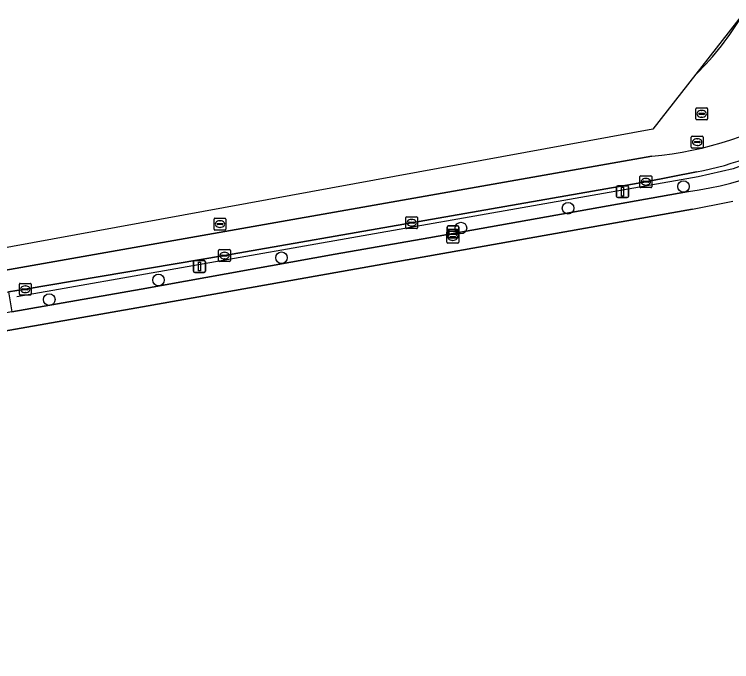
# Model space of a CAD drawing. Extents: x 155018 to 156648, y 383979 to 385733.
# Drawn here: x 155326.1 to 155386.6, y 385232.2 to 385286.8 of the extents above; entities that cross this region are included whole.
import ezdxf

# ---------------------------------------------------------------- set-up
doc = ezdxf.new("R2010")
doc.units = 0
for name, color, linetype in [('IMGEO_Berm_groen', 7, 'Continuous'), ('IMGEO_Boom', 7, 'Continuous'), ('IMGEO_Brandkraan', 7, 'Continuous'), ('IMGEO_Erf', 7, 'Continuous'), ('IMGEO_Hek', 7, 'Continuous'), ('IMGEO_Kolk', 7, 'Continuous'), ('IMGEO_Lichtmast', 7, 'Continuous'), ('IMGEO_Rijbaan_lokaal_gesloten', 7, 'Continuous'), ('IMGEO_Rioolput', 7, 'Continuous'), ('IMGEO_Verklikker', 7, 'Continuous'), ('IMGEO_Voetpad_open', 7, 'Continuous')]:
    doc.layers.add(name, color=color, linetype=linetype)

msp = doc.modelspace()

# ---------------------------------------------------------------- linework, layer by layer
at = {"layer": 'IMGEO_Berm_groen'}
for points in [[(155383.618, 385273.542), (155379.336, 385272.721), (155359.575, 385269.263), (155343.789, 385266.489), (155326.988, 385263.644), (155325.566, 385263.417), (155325.844, 385261.745), (155336.753, 385263.66), (155353.13, 385266.605), (155361.018, 385267.992)], [(155361.018, 385267.992), (155382.923, 385271.905)]]:
    msp.add_lwpolyline(points, dxfattribs=at)
for centre, radius, start, end in [((155379.284, 385300.271), 28.599, 277.30945, 306.45601), ((155378.13, 385301.706), 28.694, 281.02668, 300.29626)]:
    msp.add_arc(centre, radius, start, end, dxfattribs=at)
at = {"layer": 'IMGEO_Boom'}
for centre in [(155382.511, 385272.317), (155372.775, 385270.483), (155363.737, 385268.812), (155348.6, 385266.306), (155338.221, 385264.426), (155329.006, 385262.774)]:
    msp.add_circle(centre, 0.489, dxfattribs=at)
at = {"layer": 'IMGEO_Brandkraan'}
for p, q in [((155362.544, 385267.62), (155362.544, 385268.472)), ((155362.619, 385268.546), (155363.471, 385268.546)), ((155363.032, 385268.326), (155363.057, 385268.326)), ((155363.545, 385268.472), (155363.545, 385267.62)), ((155363.471, 385267.546), (155362.619, 385267.546)), ((155362.803, 385268.04), (155362.803, 385268.052)), ((155363.241, 385268.003), (155362.843, 385268.003)), ((155362.846, 385268.089), (155363.244, 385268.089)), ((155363.055, 385267.766), (155363.03, 385267.766)), ((155363.287, 385268.052), (155363.287, 385268.04))]:
    msp.add_line(p, q, dxfattribs=at)
for points in [[(155362.544, 385267.62), (155362.544, 385268.472)], [(155362.619, 385268.546), (155363.471, 385268.546)], [(155363.545, 385268.472), (155363.545, 385267.62)], [(155363.471, 385267.546), (155362.619, 385267.546)]]:
    msp.add_lwpolyline(points, dxfattribs=at)
for centre, radius, start, end in [((155362.621, 385268.47), 0.0765, 91.55205, 178.44795), ((155362.621, 385268.47), 0.0765, 91.55205, 178.44795), ((155363.469, 385268.47), 0.0765, 1.55205, 88.44795), ((155363.469, 385268.47), 0.0765, 1.55205, 88.44795), ((155362.621, 385267.622), 0.0765, 181.55205, 268.44795), ((155362.621, 385267.622), 0.0765, 181.55205, 268.44795), ((155362.843, 385268.049), 0.0403, 85.87752, 175.75265), ((155362.84, 385268.039), 0.0366, 178.93798, 274.71019), ((155363.244, 385268.046), 0.043, 264.86636, 352.45326), ((155363.248, 385268.051), 0.0386, 1.73085, 96.63898), ((155363.469, 385267.622), 0.0765, 271.55205, 358.44795), ((155363.469, 385267.622), 0.0765, 271.55205, 358.44795)]:
    msp.add_arc(centre, radius, start, end, dxfattribs=at)
for centre, major_axis, ratio, start_param, end_param in [((155363.031, 385268.046), (-0.387, 0.002), 0.722429, 4.712389, 7.853982), ((155363.056, 385268.046), (-0.39, 0.002), 0.717154, 1.570796, 4.712389)]:
    msp.add_ellipse(centre, major_axis=major_axis, ratio=ratio, start_param=start_param, end_param=end_param, dxfattribs=at)
at = {"layer": 'IMGEO_Erf'}
msp.add_lwpolyline([(155383.268, 385270.402), (155336.887, 385262.172), (155326.164, 385260.278), (155320.419, 385259.264), (155314.109, 385258.15), (155311.054, 385257.601), (155281.756, 385252.34), (155275.82, 385251.274), (155268.695, 385250), (155265.72, 385249.468)], dxfattribs=at)
msp.add_arc((155354.977, 385422.985), 155.183, 280.50398, 281.78572, dxfattribs=at)
at = {"layer": 'IMGEO_Hek'}
msp.add_lwpolyline([(155397.261, 385279.26), (155392.157, 385276.155), (155389.474, 385274.855), (155386.703, 385273.805), (155383.755, 385273.131), (155326.28, 385263.01)], dxfattribs=at)
at = {"layer": 'IMGEO_Kolk'}
for p, q in [((155378.835, 385272.295), (155378.835, 385273.147)), ((155378.91, 385273.221), (155379.762, 385273.221)), ((155379.323, 385273.001), (155379.348, 385273.001)), ((155379.836, 385273.147), (155379.836, 385272.295)), ((155379.094, 385272.715), (155379.094, 385272.727)), ((155379.532, 385272.678), (155379.134, 385272.678)), ((155379.137, 385272.764), (155379.535, 385272.764)), ((155379.346, 385272.441), (155379.321, 385272.441)), ((155379.578, 385272.727), (155379.578, 385272.715)), ((155379.762, 385272.221), (155378.91, 385272.221)), ((155342.909, 385268.719), (155342.909, 385269.571)), ((155342.984, 385269.645), (155343.836, 385269.645)), ((155343.397, 385269.425), (155343.422, 385269.425)), ((155343.91, 385269.571), (155343.91, 385268.719)), ((155359.074, 385268.837), (155359.074, 385269.689)), ((155359.149, 385269.763), (155360.001, 385269.763)), ((155359.562, 385269.543), (155359.587, 385269.543)), ((155360.075, 385269.689), (155360.075, 385268.837)), ((155343.168, 385269.139), (155343.168, 385269.151)), ((155343.606, 385269.102), (155343.208, 385269.102)), ((155343.211, 385269.188), (155343.609, 385269.188)), ((155343.42, 385268.865), (155343.395, 385268.865)), ((155343.652, 385269.151), (155343.652, 385269.139)), ((155360.001, 385268.763), (155359.149, 385268.763)), ((155359.333, 385269.257), (155359.333, 385269.269)), ((155359.771, 385269.22), (155359.373, 385269.22)), ((155359.376, 385269.306), (155359.774, 385269.306)), ((155359.585, 385268.983), (155359.56, 385268.983)), ((155359.817, 385269.269), (155359.817, 385269.257)), ((155343.836, 385268.645), (155342.984, 385268.645)), ((155343.363, 385266.989), (155344.215, 385266.989)), ((155343.288, 385266.063), (155343.288, 385266.915)), ((155343.547, 385266.483), (155343.547, 385266.495)), ((155343.985, 385266.446), (155343.587, 385266.446)), ((155343.59, 385266.532), (155343.988, 385266.532)), ((155343.776, 385266.769), (155343.801, 385266.769)), ((155344.031, 385266.495), (155344.031, 385266.483)), ((155344.289, 385266.915), (155344.289, 385266.063)), ((155344.215, 385265.989), (155343.363, 385265.989)), ((155343.799, 385266.209), (155343.774, 385266.209)), ((155326.487, 385263.218), (155326.487, 385264.07)), ((155326.562, 385264.144), (155327.414, 385264.144)), ((155326.975, 385263.924), (155327, 385263.924)), ((155327.488, 385264.07), (155327.488, 385263.218)), ((155326.746, 385263.638), (155326.746, 385263.65)), ((155327.184, 385263.601), (155326.786, 385263.601)), ((155326.789, 385263.687), (155327.187, 385263.687)), ((155326.998, 385263.364), (155326.973, 385263.364)), ((155327.23, 385263.65), (155327.23, 385263.638)), ((155327.414, 385263.144), (155326.562, 385263.144))]:
    msp.add_line(p, q, dxfattribs=at)
for points in [[(155378.835, 385272.295), (155378.835, 385273.147)], [(155378.91, 385273.221), (155379.762, 385273.221)], [(155379.836, 385273.147), (155379.836, 385272.295)], [(155379.762, 385272.221), (155378.91, 385272.221)], [(155342.909, 385268.719), (155342.909, 385269.571)], [(155342.984, 385269.645), (155343.836, 385269.645)], [(155343.91, 385269.571), (155343.91, 385268.719)], [(155359.074, 385268.837), (155359.074, 385269.689)], [(155359.149, 385269.763), (155360.001, 385269.763)], [(155360.075, 385269.689), (155360.075, 385268.837)], [(155360.001, 385268.763), (155359.149, 385268.763)], [(155343.836, 385268.645), (155342.984, 385268.645)], [(155343.363, 385266.989), (155344.215, 385266.989)], [(155343.288, 385266.063), (155343.288, 385266.915)], [(155344.289, 385266.915), (155344.289, 385266.063)], [(155344.215, 385265.989), (155343.363, 385265.989)], [(155326.487, 385263.218), (155326.487, 385264.07)], [(155326.562, 385264.144), (155327.414, 385264.144)], [(155327.488, 385264.07), (155327.488, 385263.218)], [(155327.414, 385263.144), (155326.562, 385263.144)]]:
    msp.add_lwpolyline(points, dxfattribs=at)
for centre, radius, start, end in [((155378.912, 385273.145), 0.0765, 91.55205, 178.44795), ((155378.912, 385273.145), 0.0765, 91.55205, 178.44795), ((155379.76, 385273.145), 0.0765, 1.55205, 88.44795), ((155379.76, 385273.145), 0.0765, 1.55205, 88.44795), ((155379.134, 385272.724), 0.0403, 85.87752, 175.75265), ((155379.131, 385272.714), 0.0366, 178.93798, 274.71019), ((155379.535, 385272.721), 0.043, 264.86636, 352.45326), ((155379.539, 385272.726), 0.0386, 1.73085, 96.63898), ((155378.912, 385272.297), 0.0765, 181.55205, 268.44795), ((155378.912, 385272.297), 0.0765, 181.55205, 268.44795), ((155379.76, 385272.297), 0.0765, 271.55205, 358.44795), ((155379.76, 385272.297), 0.0765, 271.55205, 358.44795), ((155342.986, 385269.569), 0.0765, 91.55205, 178.44795), ((155342.986, 385269.569), 0.0765, 91.55205, 178.44795), ((155343.834, 385269.569), 0.0765, 1.55205, 88.44795), ((155343.834, 385269.569), 0.0765, 1.55205, 88.44795), ((155359.151, 385269.687), 0.0765, 91.55205, 178.44795), ((155359.151, 385269.687), 0.0765, 91.55205, 178.44795), ((155359.999, 385269.687), 0.0765, 1.55205, 88.44795), ((155359.999, 385269.687), 0.0765, 1.55205, 88.44795), ((155343.208, 385269.148), 0.0403, 85.87752, 175.75265), ((155343.205, 385269.138), 0.0366, 178.93798, 274.71019), ((155343.609, 385269.145), 0.043, 264.86636, 352.45326), ((155343.613, 385269.15), 0.0386, 1.73085, 96.63898), ((155359.151, 385268.839), 0.0765, 181.55205, 268.44795), ((155359.151, 385268.839), 0.0765, 181.55205, 268.44795), ((155359.373, 385269.266), 0.0403, 85.87752, 175.75265), ((155359.37, 385269.256), 0.0366, 178.93798, 274.71019), ((155359.774, 385269.263), 0.043, 264.86636, 352.45326), ((155359.778, 385269.268), 0.0386, 1.73085, 96.63898), ((155359.999, 385268.839), 0.0765, 271.55205, 358.44795), ((155359.999, 385268.839), 0.0765, 271.55205, 358.44795), ((155342.986, 385268.721), 0.0765, 181.55205, 268.44795), ((155342.986, 385268.721), 0.0765, 181.55205, 268.44795), ((155343.834, 385268.721), 0.0765, 271.55205, 358.44795), ((155343.834, 385268.721), 0.0765, 271.55205, 358.44795), ((155343.365, 385266.913), 0.0765, 91.55205, 178.44795), ((155343.365, 385266.913), 0.0765, 91.55205, 178.44795), ((155344.213, 385266.913), 0.0765, 1.55205, 88.44795), ((155344.213, 385266.913), 0.0765, 1.55205, 88.44795), ((155343.587, 385266.492), 0.0403, 85.87752, 175.75265), ((155343.584, 385266.482), 0.0366, 178.93798, 274.71019), ((155343.988, 385266.489), 0.043, 264.86636, 352.45326), ((155343.992, 385266.494), 0.0386, 1.73085, 96.63898), ((155343.365, 385266.065), 0.0765, 181.55205, 268.44795), ((155343.365, 385266.065), 0.0765, 181.55205, 268.44795), ((155344.213, 385266.065), 0.0765, 271.55205, 358.44795), ((155344.213, 385266.065), 0.0765, 271.55205, 358.44795), ((155326.564, 385264.068), 0.0765, 91.55205, 178.44795), ((155326.564, 385264.068), 0.0765, 91.55205, 178.44795), ((155327.412, 385264.068), 0.0765, 1.55205, 88.44795), ((155327.412, 385264.068), 0.0765, 1.55205, 88.44795), ((155326.786, 385263.647), 0.0403, 85.87752, 175.75265), ((155326.783, 385263.637), 0.0366, 178.93798, 274.71019), ((155327.187, 385263.644), 0.043, 264.86636, 352.45326), ((155327.191, 385263.649), 0.0386, 1.73085, 96.63898), ((155326.564, 385263.22), 0.0765, 181.55205, 268.44795), ((155326.564, 385263.22), 0.0765, 181.55205, 268.44795), ((155327.412, 385263.22), 0.0765, 271.55205, 358.44795), ((155327.412, 385263.22), 0.0765, 271.55205, 358.44795)]:
    msp.add_arc(centre, radius, start, end, dxfattribs=at)
for centre, major_axis, ratio, start_param, end_param in [((155379.322, 385272.721), (-0.387, 0.002), 0.722429, 4.712389, 7.853982), ((155379.347, 385272.721), (-0.39, 0.002), 0.717154, 1.570796, 4.712389), ((155343.396, 385269.145), (-0.387, 0.002), 0.722429, 4.712389, 7.853982), ((155343.421, 385269.145), (-0.39, 0.002), 0.717154, 1.570796, 4.712389), ((155359.561, 385269.263), (-0.387, 0.002), 0.722429, 4.712389, 7.853982), ((155359.586, 385269.263), (-0.39, 0.002), 0.717154, 1.570796, 4.712389), ((155343.775, 385266.489), (-0.387, 0.002), 0.722429, 4.712389, 7.853982), ((155343.8, 385266.489), (-0.39, 0.002), 0.717154, 1.570796, 4.712389), ((155326.974, 385263.644), (-0.387, 0.002), 0.722429, 4.712389, 7.853982), ((155326.999, 385263.644), (-0.39, 0.002), 0.717154, 1.570796, 4.712389)]:
    msp.add_ellipse(centre, major_axis=major_axis, ratio=ratio, start_param=start_param, end_param=end_param, dxfattribs=at)
at = {"layer": 'IMGEO_Lichtmast'}
for p, q in [((155376.969, 385272.379), (155377.759, 385272.379)), ((155377.759, 385272.379), (155376.969, 385272.379)), ((155376.869, 385271.479), (155376.869, 385272.279)), ((155376.869, 385272.279), (155376.869, 385271.479)), ((155377.859, 385272.279), (155377.859, 385271.479)), ((155377.859, 385271.479), (155377.859, 385272.279)), ((155377.759, 385271.379), (155376.969, 385271.379)), ((155376.969, 385271.379), (155377.759, 385271.379)), ((155341.184, 385265.164), (155341.184, 385265.964)), ((155341.184, 385265.964), (155341.184, 385265.164)), ((155341.284, 385266.064), (155342.074, 385266.064)), ((155342.074, 385266.064), (155341.284, 385266.064)), ((155342.174, 385265.964), (155342.174, 385265.164)), ((155342.174, 385265.164), (155342.174, 385265.964)), ((155342.074, 385265.064), (155341.284, 385265.064)), ((155341.284, 385265.064), (155342.074, 385265.064))]:
    msp.add_line(p, q, dxfattribs=at)
for points in [[(155377.289, 385272.254), (155377.439, 385272.254), (155377.439, 385271.504), (155377.289, 385271.504), (155377.289, 385272.254)], [(155341.604, 385265.939), (155341.754, 385265.939), (155341.754, 385265.189), (155341.604, 385265.189), (155341.604, 385265.939)]]:
    msp.add_lwpolyline(points, dxfattribs=at)
for centre, start, end in [((155376.969, 385272.279), 90, 180), ((155376.969, 385272.279), 90, 180), ((155377.759, 385272.279), 0, 90), ((155377.759, 385272.279), 360, 90), ((155376.969, 385271.479), 180, 270), ((155376.969, 385271.479), 180, 270), ((155377.759, 385271.479), 270, 0), ((155377.759, 385271.479), 270, 0), ((155341.284, 385265.964), 90, 180), ((155341.284, 385265.964), 90, 180), ((155342.074, 385265.964), 0, 90), ((155342.074, 385265.964), 360, 90), ((155341.284, 385265.164), 180, 270), ((155341.284, 385265.164), 180, 270), ((155342.074, 385265.164), 270, 0), ((155342.074, 385265.164), 270, 0)]:
    msp.add_arc(centre, 0.1, start, end, dxfattribs=at)
at = {"layer": 'IMGEO_Rijbaan_lokaal_gesloten'}
for points in [[(155387.497, 385286.846), (155383.565, 385281.811)], [(155383.565, 385281.811), (155379.926, 385277.15), (155251.744, 385253.677), (155193.442, 385169.829), (155194.073, 385169.393), (155216.817, 385201.702), (155245.578, 385243.087)], [(155379.844, 385274.886), (155262.354, 385254.133)], [(155262.354, 385254.133), (155379.844, 385274.886)], [(155359.575, 385269.263), (155379.336, 385272.721), (155383.618, 385273.542)], [(155263.85, 385252.438), (155266.924, 385252.989), (155275.241, 385254.561), (155276.98, 385254.889), (155280.71, 385255.54), (155303.837, 385259.594), (155320.253, 385262.55), (155325.566, 385263.417), (155326.988, 385263.644), (155343.789, 385266.489), (155359.575, 385269.263)]]:
    msp.add_lwpolyline(points, dxfattribs=at)
for centre, radius, start, end in [((155367.897, 385298.099), 22.601, 313.89055, 330.14073), ((155367.897, 385298.099), 22.601, 313.89055, 330.14073), ((155377.329, 385304.168), 29.39, 274.90925, 301.49956), ((155377.329, 385304.168), 29.39, 274.90925, 301.49956), ((155378.13, 385301.706), 28.694, 281.02668, 300.29626)]:
    msp.add_arc(centre, radius, start, end, dxfattribs=at)
at = {"layer": 'IMGEO_Rioolput'}
for p, q in [((155383.543, 385278.024), (155383.543, 385278.876)), ((155383.618, 385278.95), (155384.47, 385278.95)), ((155383.802, 385278.444), (155383.802, 385278.456)), ((155383.845, 385278.493), (155384.243, 385278.493)), ((155384.031, 385278.73), (155384.056, 385278.73)), ((155384.286, 385278.456), (155384.286, 385278.444)), ((155384.544, 385278.876), (155384.544, 385278.024)), ((155384.47, 385277.95), (155383.618, 385277.95)), ((155384.24, 385278.407), (155383.842, 385278.407)), ((155384.054, 385278.17), (155384.029, 385278.17)), ((155383.168, 385275.635), (155383.168, 385276.487)), ((155383.243, 385276.561), (155384.095, 385276.561)), ((155383.427, 385276.055), (155383.427, 385276.067)), ((155383.865, 385276.018), (155383.467, 385276.018)), ((155383.47, 385276.104), (155383.868, 385276.104)), ((155383.656, 385276.341), (155383.681, 385276.341)), ((155383.911, 385276.067), (155383.911, 385276.055)), ((155384.169, 385276.487), (155384.169, 385275.635)), ((155384.095, 385275.561), (155383.243, 385275.561)), ((155383.679, 385275.781), (155383.654, 385275.781))]:
    msp.add_line(p, q, dxfattribs=at)
for points in [[(155383.543, 385278.024), (155383.543, 385278.876)], [(155383.618, 385278.95), (155384.47, 385278.95)], [(155384.544, 385278.876), (155384.544, 385278.024)], [(155384.47, 385277.95), (155383.618, 385277.95)], [(155383.168, 385275.635), (155383.168, 385276.487)], [(155383.243, 385276.561), (155384.095, 385276.561)], [(155384.169, 385276.487), (155384.169, 385275.635)], [(155384.095, 385275.561), (155383.243, 385275.561)]]:
    msp.add_lwpolyline(points, dxfattribs=at)
for centre, radius, start, end in [((155383.62, 385278.874), 0.0765, 91.55205, 178.44795), ((155383.62, 385278.874), 0.0765, 91.55205, 178.44795), ((155383.842, 385278.453), 0.0403, 85.87752, 175.75265), ((155383.839, 385278.443), 0.0366, 178.93798, 274.71019), ((155384.243, 385278.45), 0.043, 264.86636, 352.45326), ((155384.247, 385278.455), 0.0386, 1.73085, 96.63898), ((155384.468, 385278.874), 0.0765, 1.55205, 88.44795), ((155384.468, 385278.874), 0.0765, 1.55205, 88.44795), ((155383.62, 385278.026), 0.0765, 181.55205, 268.44795), ((155383.62, 385278.026), 0.0765, 181.55205, 268.44795), ((155384.468, 385278.026), 0.0765, 271.55205, 358.44795), ((155384.468, 385278.026), 0.0765, 271.55205, 358.44795), ((155383.245, 385276.485), 0.0765, 91.55205, 178.44795), ((155383.245, 385276.485), 0.0765, 91.55205, 178.44795), ((155383.467, 385276.064), 0.0403, 85.87752, 175.75265), ((155383.464, 385276.054), 0.0366, 178.93798, 274.71019), ((155383.868, 385276.061), 0.043, 264.86636, 352.45326), ((155383.872, 385276.066), 0.0386, 1.73085, 96.63898), ((155384.093, 385276.485), 0.0765, 1.55205, 88.44795), ((155384.093, 385276.485), 0.0765, 1.55205, 88.44795), ((155383.245, 385275.637), 0.0765, 181.55205, 268.44795), ((155383.245, 385275.637), 0.0765, 181.55205, 268.44795), ((155384.093, 385275.637), 0.0765, 271.55205, 358.44795), ((155384.093, 385275.637), 0.0765, 271.55205, 358.44795)]:
    msp.add_arc(centre, radius, start, end, dxfattribs=at)
for centre, major_axis, ratio, start_param, end_param in [((155384.03, 385278.45), (-0.387, 0.002), 0.722429, 4.712389, 7.853982), ((155384.055, 385278.45), (-0.39, 0.002), 0.717154, 1.570796, 4.712389), ((155383.655, 385276.061), (-0.387, 0.002), 0.722429, 4.712389, 7.853982), ((155383.68, 385276.061), (-0.39, 0.002), 0.717154, 1.570796, 4.712389)]:
    msp.add_ellipse(centre, major_axis=major_axis, ratio=ratio, start_param=start_param, end_param=end_param, dxfattribs=at)
at = {"layer": 'IMGEO_Verklikker'}
for p, q in [((155362.562, 385268.086), (155362.562, 385268.886)), ((155362.562, 385268.886), (155362.562, 385268.086)), ((155362.662, 385268.986), (155363.452, 385268.986)), ((155363.452, 385268.986), (155362.662, 385268.986)), ((155363.552, 385268.886), (155363.552, 385268.086)), ((155363.552, 385268.086), (155363.552, 385268.886)), ((155363.452, 385267.986), (155362.662, 385267.986)), ((155362.662, 385267.986), (155363.452, 385267.986))]:
    msp.add_line(p, q, dxfattribs=at)
for points in [[(155362.663, 385268.718), (155363.451, 385268.718), (155363.451, 385268.254), (155362.663, 385268.254), (155362.663, 385268.718)], [(155362.728, 385268.653), (155362.728, 385268.319), (155363.386, 385268.319), (155363.386, 385268.653), (155362.728, 385268.653)]]:
    msp.add_lwpolyline(points, dxfattribs=at)
for centre, start, end in [((155362.662, 385268.886), 90, 180), ((155362.662, 385268.886), 90, 180), ((155363.452, 385268.886), 0, 90), ((155363.452, 385268.886), 360, 90), ((155362.662, 385268.086), 180, 270), ((155362.662, 385268.086), 180, 270), ((155363.452, 385268.086), 270, 0), ((155363.452, 385268.086), 270, 0)]:
    msp.add_arc(centre, 0.1, start, end, dxfattribs=at)
at = {"layer": 'IMGEO_Voetpad_open'}
msp.add_lwpolyline([(155382.923, 385271.905), (155361.018, 385267.992), (155353.13, 385266.605), (155336.753, 385263.66), (155325.844, 385261.745), (155320.534, 385260.813), (155311.519, 385259.23), (155281.495, 385253.841), (155281.756, 385252.34), (155311.054, 385257.601), (155314.109, 385258.15), (155320.419, 385259.264), (155326.164, 385260.278), (155336.887, 385262.172), (155383.268, 385270.402)], dxfattribs=at)
for centre, radius, start, end in [((155379.284, 385300.271), 28.599, 277.30945, 306.45601), ((155354.977, 385422.985), 155.183, 280.50398, 281.78572)]:
    msp.add_arc(centre, radius, start, end, dxfattribs=at)

doc.saveas('drawing.dxf')
